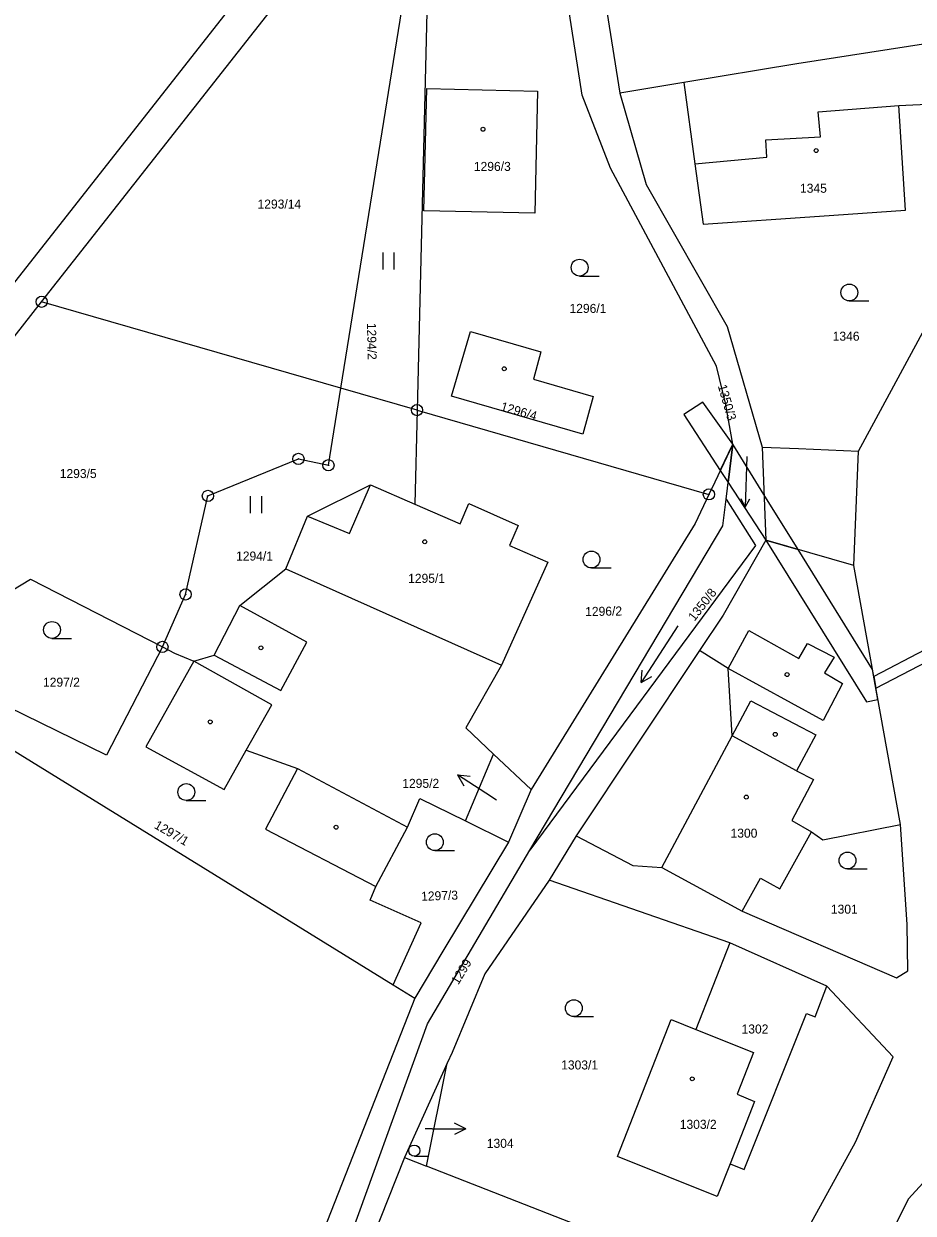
# Model space of a CAD drawing. Extents: x -587171 to -555306, y -1167727 to -1074732.
# Drawn here: x -559852.3 to -559773.1, y -1076491 to -1076385.2 of the extents above; entities that cross this region are included whole.
import ezdxf

# ---------------------------------------------------------------- set-up
doc = ezdxf.new("R2010")
doc.units = 0
for name, color, linetype in [('Hranice parcel', 7, 'Continuous'), ('Parcelní čísla', 7, 'Continuous'), ('Pop  PČ popisy', 7, 'Continuous'), ('Vnitřní kresba', 7, 'Continuous'), ('Věcná břemena k části', 7, 'Continuous'), ('Značky bodu BP', 7, 'Continuous'), ('Značky budov', 7, 'Continuous'), ('Značky kultur', 7, 'Continuous')]:
    doc.layers.add(name, color=color, linetype=linetype)

msp = doc.modelspace()

# ---------------------------------------------------------------- linework, layer by layer
at = {"layer": 'Hranice parcel'}
for p, q in [((-559832.66, -1076382.16), (-559859.22, -1076415.94)), ((-559824.03, -1076417.57), (-559818.45, -1076382.98)), ((-559816.37, -1076382.89), (-559817.26, -1076419.52)), ((-559850.66, -1076409.89), (-559830.29, -1076384)), ((-559793.51, -1076390.38), (-559799.2, -1076391.32)), ((-559891.57, -1076461.9), (-559850.66, -1076409.89)), ((-559824.03, -1076417.57), (-559850.66, -1076409.89)), ((-559817.26, -1076419.52), (-559824.03, -1076417.57)), ((-559817.26, -1076419.52), (-559817.46, -1076427.88)), ((-559817.26, -1076419.52), (-559791.29, -1076427.02)), ((-559789.75, -1076427.45), (-559789.16, -1076422.56)), ((-559786.56, -1076422.81), (-559786.23, -1076431.09)), ((-559862.58, -1076444), (-559819.39, -1076470.64)), ((-559812.94, -1076456.07), (-559810.44, -1076450.13)), ((-559810.44, -1076450.13), (-559807.09, -1076453.28)), ((-559807.09, -1076453.28), (-559809.12, -1076457.95)), ((-559812.94, -1076456.07), (-559809.12, -1076457.95)), ((-559803.1, -1076457.39), (-559805.5, -1076461.35)), ((-559789.43, -1076466.91), (-559805.5, -1076461.35)), ((-559789.43, -1076466.91), (-559792.44, -1076474.62)), ((-559780.78, -1076470.78), (-559789.43, -1076466.91)), ((-559819.39, -1076470.64), (-559817.46, -1076471.83)), ((-559814.57, -1076477.63), (-559818.37, -1076486.01)), ((-559816.42, -1076486.77), (-559814.57, -1076477.63)), ((-559818.37, -1076486.01), (-559824.87, -1076502.26)), ((-559818.37, -1076486.01), (-559816.42, -1076486.77)), ((-559786.2, -1076498.58), (-559816.42, -1076486.77))]:
    msp.add_line(p, q, dxfattribs=at)
for points in [[(-559802.41, -1076359.86), (-559801.41, -1076377.51), (-559799.2, -1076391.32)], [(-559789.16, -1076422.56), (-559789.8, -1076418.9), (-559790.62, -1076415.63), (-559800.04, -1076398.01), (-559802.57, -1076391.51), (-559804.04, -1076381.95)], [(-559767.04, -1076386.16), (-559783.45, -1076388.72), (-559793.51, -1076390.38)], [(-559816.4, -1076390.93), (-559806.54, -1076391.15), (-559806.77, -1076402), (-559816.65, -1076401.79), (-559816.4, -1076390.93)], [(-559793.51, -1076390.38), (-559792.53, -1076397.61), (-559791.8, -1076402.98), (-559781.43, -1076402.27), (-559773.79, -1076401.74), (-559774.38, -1076392.42), (-559766.21, -1076392.04)], [(-559799.2, -1076391.32), (-559796.86, -1076399.47), (-559789.65, -1076412.08), (-559786.56, -1076422.81)], [(-559786.56, -1076422.81), (-559783.31, -1076422.94), (-559777.97, -1076423.17), (-559770.49, -1076409.36), (-559769.19, -1076406.49), (-559766.73, -1076398.51), (-559766.21, -1076392.04)], [(-559806.89, -1076416.78), (-559801.57, -1076418.32), (-559802.51, -1076421.67), (-559814.19, -1076418.29), (-559812.5, -1076412.53), (-559806.23, -1076414.35), (-559806.89, -1076416.78)], [(-559839.91, -1076440.59), (-559837.85, -1076435.92), (-559835.87, -1076427.16), (-559827.81, -1076423.87), (-559825.14, -1076424.43), (-559824.03, -1076417.57)], [(-559789.16, -1076422.56), (-559790.77, -1076425.94), (-559791.29, -1076427.02)], [(-559837.13, -1076441.85), (-559835.32, -1076441.31), (-559833.02, -1076436.91), (-559828.92, -1076433.64), (-559826.99, -1076428.95), (-559821.4, -1076426.16), (-559817.46, -1076427.88)], [(-559791.29, -1076427.02), (-559792.52, -1076429.61), (-559807.09, -1076453.28)], [(-559817.46, -1076427.88), (-559813.42, -1076429.65), (-559812.65, -1076427.82), (-559808.25, -1076429.78), (-559809.02, -1076431.58), (-559805.63, -1076433.06), (-559809.73, -1076442.22), (-559812.93, -1076447.79), (-559810.44, -1076450.13)], [(-559789.75, -1076427.45), (-559787.14, -1076431.57), (-559807.23, -1076458.66)], [(-559807.23, -1076458.66), (-559790.04, -1076429.83), (-559789.75, -1076427.45)], [(-559786.23, -1076431.09), (-559790.03, -1076437.78), (-559792.11, -1076440.9), (-559803.1, -1076457.39)], [(-559774.23, -1076456.4), (-559778.4, -1076433.35), (-559786.23, -1076431.09)], [(-559859.99, -1076441.36), (-559855.7, -1076437), (-559851.65, -1076434.56), (-559839.91, -1076440.59)], [(-559839.91, -1076440.59), (-559844.88, -1076450.22), (-559860.97, -1076442.36)], [(-559839.91, -1076440.59), (-559838.85, -1076441.14), (-559837.13, -1076441.85)], [(-559837.13, -1076441.85), (-559841.39, -1076449.48), (-559834.41, -1076453.26), (-559832.45, -1076449.78), (-559827.88, -1076451.41), (-559830.73, -1076456.8), (-559820.92, -1076461.9)], [(-559820.92, -1076461.9), (-559818.11, -1076456.63), (-559817, -1076454.08), (-559812.94, -1076456.07)], [(-559788.33, -1076464.09), (-559786.69, -1076461.16), (-559784.97, -1076462.12), (-559782.15, -1076457.04), (-559781.16, -1076457.76), (-559774.23, -1076456.4)], [(-559788.33, -1076464.09), (-559774.58, -1076470.02), (-559773.57, -1076469.41), (-559773.64, -1076465.27), (-559774.23, -1076456.4)], [(-559803.1, -1076457.39), (-559798.05, -1076460.03), (-559795.46, -1076460.2), (-559788.33, -1076464.09)], [(-559838.52, -1076534.02), (-559824.18, -1076495.81), (-559816.32, -1076474.13), (-559807.23, -1076458.66)], [(-559809.12, -1076457.95), (-559814.95, -1076467.66), (-559817.46, -1076471.83)], [(-559819.39, -1076470.64), (-559816.9, -1076465.13), (-559821.44, -1076463.12), (-559820.92, -1076461.9)], [(-559805.5, -1076461.35), (-559811.21, -1076469.66), (-559814.13, -1076476.67), (-559814.57, -1076477.63)], [(-559789.4, -1076486.58), (-559788.14, -1076487.09), (-559782.6, -1076473.19), (-559781.82, -1076473.49), (-559780.78, -1076470.78)], [(-559786.2, -1076498.58), (-559782.34, -1076492.08), (-559778.24, -1076484.65), (-559774.88, -1076477.06), (-559780.78, -1076470.78)], [(-559817.46, -1076471.83), (-559840.18, -1076529.65), (-559843.46, -1076525.61)], [(-559789.4, -1076486.58), (-559790.54, -1076489.48), (-559799.43, -1076485.91), (-559794.65, -1076473.73), (-559792.44, -1076474.62)], [(-559792.44, -1076474.62), (-559787.33, -1076476.67), (-559788.78, -1076480.39), (-559787.23, -1076481.03), (-559789.4, -1076486.58)], [(-559771.57, -1076487.54), (-559773.54, -1076489.72), (-559786.15, -1076515.29)]]:
    msp.add_lwpolyline(points, dxfattribs=at)
at = {"layer": 'Pop  PČ popisy'}
for p, q in [((-559811.13, -1076453.61), (-559813.65, -1076451.98)), ((-559813.65, -1076451.98), (-559812.53, -1076452.1)), ((-559813.65, -1076451.98), (-559813.08, -1076452.94)), ((-559810.18, -1076454.22), (-559811.13, -1076453.61)), ((-559812.92, -1076483.46), (-559813.92, -1076482.96)), ((-559815.92, -1076483.46), (-559816.52, -1076483.46)), ((-559815.92, -1076483.46), (-559812.92, -1076483.46)), ((-559812.92, -1076483.46), (-559813.92, -1076483.96))]:
    msp.add_line(p, q, dxfattribs=at)
at = {"layer": 'Vnitřní kresba'}
for p, q in [((-559781.55, -1076392.99), (-559774.38, -1076392.42)), ((-559781.37, -1076395.23), (-559781.55, -1076392.99)), ((-559786.22, -1076395.48), (-559781.37, -1076395.23)), ((-559786.14, -1076397.01), (-559786.22, -1076395.48)), ((-559792.53, -1076397.61), (-559786.14, -1076397.01)), ((-559778.4, -1076433.35), (-559777.97, -1076423.17)), ((-559823.27, -1076430.51), (-559821.4, -1076426.16)), ((-559826.99, -1076428.95), (-559823.27, -1076430.51)), ((-559828.92, -1076433.64), (-559809.73, -1076442.22)), ((-559827.06, -1076440.17), (-559833.02, -1076436.91)), ((-559789.58, -1076442.51), (-559787.73, -1076439.12)), ((-559787.73, -1076439.12), (-559783.28, -1076441.62)), ((-559829.37, -1076444.47), (-559827.06, -1076440.17)), ((-559789.58, -1076442.51), (-559792.11, -1076440.9)), ((-559783.28, -1076441.62), (-559782.52, -1076440.29)), ((-559782.52, -1076440.29), (-559780.15, -1076441.5)), ((-559830.17, -1076445.73), (-559837.13, -1076441.85)), ((-559835.32, -1076441.31), (-559829.37, -1076444.47)), ((-559780.15, -1076441.5), (-559781.01, -1076442.9)), ((-559781.11, -1076447.15), (-559789.58, -1076442.51)), ((-559789.21, -1076448.49), (-559789.58, -1076442.51)), ((-559781.01, -1076442.9), (-559779.39, -1076443.84)), ((-559779.39, -1076443.84), (-559781.11, -1076447.15)), ((-559832.45, -1076449.78), (-559830.17, -1076445.73)), ((-559789.21, -1076448.49), (-559787.54, -1076445.38)), ((-559787.54, -1076445.38), (-559781.78, -1076448.42)), ((-559795.46, -1076460.2), (-559789.21, -1076448.49)), ((-559783.49, -1076451.6), (-559789.21, -1076448.49)), ((-559781.78, -1076448.42), (-559783.49, -1076451.6)), ((-559827.88, -1076451.41), (-559818.11, -1076456.63)), ((-559781.99, -1076452.38), (-559783.92, -1076456.02)), ((-559783.49, -1076451.6), (-559781.99, -1076452.38)), ((-559783.92, -1076456.02), (-559782.15, -1076457.04))]:
    msp.add_line(p, q, dxfattribs=at)
at = {"layer": 'Věcná břemena k části'}
for points in [[(-559793.53, -1076419.91), (-559790.28, -1076424.89), (-559789.16, -1076422.56), (-559791.84, -1076418.83)], [(-559789.57, -1076425.97), (-559789.16, -1076422.56), (-559790.28, -1076424.89)], [(-559786.23, -1076431.09), (-559783.35, -1076431.92), (-559786.39, -1076427.02), (-559789.16, -1076422.56), (-559789.57, -1076425.97)], [(-559777.27, -1076445.47), (-559776.24, -1076445.28), (-559776.73, -1076442.59), (-559783.35, -1076431.92), (-559786.23, -1076431.09)], [(-559771.8, -1076441.85), (-559772.06, -1076440.86), (-559776.61, -1076443.23), (-559776.43, -1076444.26)]]:
    msp.add_lwpolyline(points, close=True, dxfattribs=at)
at = {"layer": 'Značky bodu BP'}
for centre, radius in [((-559850.66, -1076409.89), 0.5), ((-559850.66, -1076409.89), 0.0303), ((-559817.26, -1076419.52), 0.5), ((-559817.26, -1076419.52), 0.0303), ((-559827.81, -1076423.87), 0.5), ((-559827.81, -1076423.87), 0.0303), ((-559825.14, -1076424.43), 0.5), ((-559825.14, -1076424.43), 0.0303), ((-559835.87, -1076427.16), 0.5), ((-559835.87, -1076427.16), 0.0303), ((-559791.29, -1076427.02), 0.5), ((-559791.29, -1076427.02), 0.0303), ((-559837.85, -1076435.92), 0.5), ((-559837.85, -1076435.92), 0.0303), ((-559839.91, -1076440.59), 0.5), ((-559839.91, -1076440.59), 0.0303)]:
    msp.add_circle(centre, radius, dxfattribs=at)
at = {"layer": 'Značky budov'}
for centre in [(-559811.39, -1076394.54), (-559781.74, -1076396.44), (-559809.5, -1076415.85), (-559816.57, -1076431.24), (-559831.15, -1076440.67), (-559784.33, -1076443.05), (-559835.66, -1076447.26), (-559785.38, -1076448.37), (-559787.96, -1076453.95), (-559824.46, -1076456.63), (-559792.77, -1076479.01)]:
    msp.add_circle(centre, 0.175, dxfattribs=at)
at = {"layer": 'Značky kultur'}
for p, q in [((-559820.28, -1076407.01), (-559820.28, -1076405.51)), ((-559819.28, -1076407.01), (-559819.28, -1076405.51)), ((-559802.79, -1076407.6), (-559801.04, -1076407.6)), ((-559778.79, -1076409.81), (-559777.04, -1076409.81)), ((-559787.9, -1076423.65), (-559788.06, -1076428.15)), ((-559832.07, -1076428.69), (-559832.07, -1076427.19)), ((-559831.07, -1076428.69), (-559831.07, -1076427.19)), ((-559788.06, -1076428.15), (-559788.41, -1076427.41)), ((-559788.06, -1076428.15), (-559787.65, -1076427.43)), ((-559801.73, -1076433.57), (-559799.98, -1076433.57)), ((-559794.05, -1076438.72), (-559797.32, -1076443.76)), ((-559849.74, -1076439.83), (-559847.99, -1076439.83)), ((-559797.32, -1076443.76), (-559797.21, -1076442.66)), ((-559797.32, -1076443.76), (-559796.37, -1076443.21)), ((-559837.79, -1076454.25), (-559836.04, -1076454.25)), ((-559815.67, -1076458.71), (-559813.92, -1076458.71)), ((-559778.95, -1076460.34), (-559777.2, -1076460.34)), ((-559803.31, -1076473.47), (-559801.56, -1076473.47)), ((-559817.49, -1076485.9), (-559816.32, -1076485.9))]:
    msp.add_line(p, q, dxfattribs=at)
for centre, radius in [((-559802.79, -1076406.85), 0.75), ((-559778.79, -1076409.06), 0.75), ((-559801.73, -1076432.82), 0.75), ((-559849.74, -1076439.08), 0.75), ((-559837.79, -1076453.5), 0.75), ((-559815.67, -1076457.96), 0.75), ((-559778.95, -1076459.59), 0.75), ((-559803.31, -1076472.72), 0.75), ((-559817.5, -1076485.4), 0.502)]:
    msp.add_circle(centre, radius, dxfattribs=at)

# ---------------------------------------------------------------- texts
at = {"layer": 'Parcelní čísla'}
for s, p in [('1296/3', (-559812.2, -1076398.25)), ('1345', (-559783.18, -1076400.19)), ('1293/14', (-559831.45, -1076401.6)), ('1296/1', (-559803.69, -1076410.88)), ('1346', (-559780.27, -1076413.35)), ('1293/5', (-559849.05, -1076425.57)), ('1294/1', (-559833.36, -1076432.91)), ('1295/1', (-559818.05, -1076434.89)), ('1297/2', (-559850.54, -1076444.13)), ('1295/2', (-559818.57, -1076453.13)), ('1300', (-559789.36, -1076457.56)), ('1301', (-559780.43, -1076464.32)), ('1302', (-559788.38, -1076474.98)), ('1303/1', (-559804.43, -1076478.18)), ('1303/2', (-559793.88, -1076483.46)), ('1304', (-559811.05, -1076485.15))]:
    msp.add_text(s, height=0.803, dxfattribs=at).set_placement(p)
for s, rotation, p in [('1294/2', 271, (-559821.71, -1076411.77)), ('1350/3', 286, (-559790.5, -1076417.37)), ('1296/4', 344, (-559809.88, -1076419.55)), ('1350/8', 52, (-559792.57, -1076438.36)), ('1296/2', 1, (-559802.29, -1076437.85)), ('1297/1', 330, (-559840.71, -1076456.67)), ('1297/3', 2, (-559816.88, -1076463.18)), ('1299', 59, (-559813.59, -1076470.7))]:
    msp.add_text(s, height=0.803, rotation=rotation, dxfattribs=at).set_placement(p)

doc.saveas('drawing.dxf')
